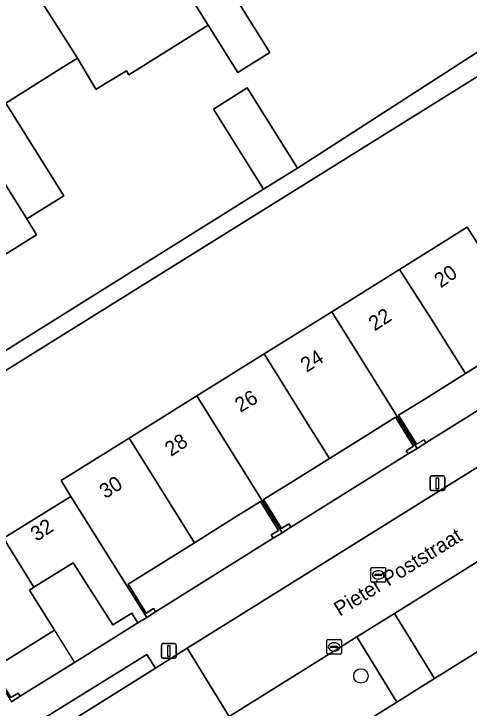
# Model space of a CAD drawing. Extents: x 159352 to 160617, y 385888 to 387323.
# Drawn here: x 159794.23 to 159825.08, y 386053.11 to 386100.17 of the extents above; entities that cross this region are included whole.
import ezdxf

# ---------------------------------------------------------------- set-up
doc = ezdxf.new("R2010")
doc.units = 0
for name, color, linetype in [('IMGEO_Boom', 7, 'Continuous'), ('IMGEO_Erf', 7, 'Continuous'), ('IMGEO_Kolk', 7, 'Continuous'), ('IMGEO_Lichtmast', 7, 'Continuous'), ('IMGEO_Openbare_ruimte_label', 7, 'Continuous'), ('IMGEO_Pand', 7, 'Continuous'), ('IMGEO_Pand_nummerreeks', 7, 'Continuous'), ('IMGEO_Pand_overbouw', 7, 'Continuous'), ('IMGEO_Parkeervlak_open', 7, 'Continuous'), ('IMGEO_Rijbaan_lokaal_open', 7, 'Continuous'), ('IMGEO_Rioolput', 7, 'Continuous'), ('IMGEO_Voetpad_open', 7, 'Continuous')]:
    doc.layers.add(name, color=color, linetype=linetype)

msp = doc.modelspace()

# ---------------------------------------------------------------- linework, layer by layer
at = {"layer": 'IMGEO_Boom'}
msp.add_circle((159817.748, 386055.286), 0.489, dxfattribs=at)
at = {"layer": 'IMGEO_Erf'}
for points in [[(159862.072, 386118.665), (159751.412, 386049.66)], [(159793.523, 386064.622), (159798.094, 386067.462), (159797.42, 386068.536), (159802.039, 386071.416), (159806.621, 386074.274), (159811.189, 386077.123), (159815.776, 386079.983), (159820.369, 386082.847), (159824.955, 386085.707), (159825.622, 386084.655), (159830.136, 386087.476), (159829.467, 386088.52), (159834.049, 386091.378), (159838.688, 386094.271), (159843.295, 386097.143), (159847.867, 386099.995), (159852.486, 386102.876), (159857.024, 386105.707)], [(159785.705, 386072.384), (159811.147, 386088.283), (159807.748, 386093.722), (159810.04, 386095.154), (159813.439, 386089.716), (159828.655, 386099.532), (159833.908, 386102.815)], [(159809.561, 386100.757), (159811.567, 386097.548), (159809.393, 386096.189), (159807.386, 386099.401), (159802.012, 386096.051), (159801.859, 386096.307), (159801.856, 386096.305), (159799.796, 386095.072), (159799.787, 386095.066), (159798.529, 386097.167), (159797.301, 386096.402), (159793.676, 386094.115), (159797.603, 386087.846), (159795.101, 386086.268), (159795.768, 386085.203), (159793.698, 386083.907)]]:
    msp.add_lwpolyline(points, dxfattribs=at)
for points in [[(159830.108, 386076.056), (159829.971, 386076.277), (159830.464, 386076.583), (159829.238, 386078.553), (159827.487, 386077.468), (159824.827, 386075.798), (159822.135, 386074.108), (159820.297, 386072.968), (159821.521, 386070.997), (159822.028, 386071.305), (159822.153, 386071.087)], [(159820.949, 386070.337), (159820.812, 386070.558), (159821.304, 386070.864), (159820.083, 386072.825), (159818.258, 386071.688), (159815.615, 386070.038), (159812.965, 386068.383), (159811.14, 386067.246), (159812.362, 386065.285), (159812.854, 386065.592), (159812.991, 386065.371)], [(159811.803, 386064.631), (159811.666, 386064.852), (159812.158, 386065.158), (159810.937, 386067.119), (159809.112, 386065.982), (159806.459, 386064.319), (159803.816, 386062.663), (159801.969, 386061.499), (159803.2, 386059.545), (159803.691, 386059.854), (159803.83, 386059.634)], [(159802.636, 386058.882), (159802.216, 386059.547), (159800.928, 386058.745), (159798.242, 386062.945), (159795.587, 386061.297), (159795.283, 386061.109), (159796.976, 386058.381), (159794.624, 386056.921), (159792.806, 386055.793), (159794.029, 386053.822), (159794.522, 386054.128), (159794.659, 386053.907), (159798.331, 386056.198)]]:
    msp.add_lwpolyline(points, close=True, dxfattribs=at)
at = {"layer": 'IMGEO_Kolk'}
for p, q in [((159815.431, 386056.829), (159815.431, 386057.681)), ((159815.506, 386057.755), (159816.358, 386057.755)), ((159815.919, 386057.535), (159815.944, 386057.535)), ((159816.432, 386057.681), (159816.432, 386056.829)), ((159815.69, 386057.249), (159815.69, 386057.261)), ((159816.128, 386057.212), (159815.73, 386057.212)), ((159815.733, 386057.298), (159816.131, 386057.298)), ((159815.942, 386056.975), (159815.917, 386056.975)), ((159816.174, 386057.261), (159816.174, 386057.249)), ((159816.358, 386056.755), (159815.506, 386056.755))]:
    msp.add_line(p, q, dxfattribs=at)
for points in [[(159815.431, 386056.829), (159815.431, 386057.681)], [(159815.506, 386057.755), (159816.358, 386057.755)], [(159816.432, 386057.681), (159816.432, 386056.829)], [(159816.358, 386056.755), (159815.506, 386056.755)]]:
    msp.add_lwpolyline(points, dxfattribs=at)
for centre, radius, start, end in [((159815.508, 386057.679), 0.0765, 91.552, 178.448), ((159815.508, 386057.679), 0.0765, 91.552, 178.448), ((159816.356, 386057.679), 0.0765, 1.552, 88.448), ((159816.356, 386057.679), 0.0765, 1.552, 88.448), ((159815.73, 386057.258), 0.0403, 85.8775, 175.7526), ((159815.727, 386057.248), 0.0366, 178.938, 274.7102), ((159816.131, 386057.255), 0.043, 264.8664, 352.4533), ((159816.135, 386057.26), 0.0386, 1.7309, 96.639), ((159815.508, 386056.831), 0.0765, 181.552, 268.448), ((159815.508, 386056.831), 0.0765, 181.552, 268.448), ((159816.356, 386056.831), 0.0765, 271.552, 358.448), ((159816.356, 386056.831), 0.0765, 271.552, 358.448)]:
    msp.add_arc(centre, radius, start, end, dxfattribs=at)
for centre, major_axis, ratio, start_param, end_param in [((159815.918, 386057.255), (-0.387, 0.002), 0.722429, 4.712389, 7.853982), ((159815.943, 386057.255), (-0.39, 0.002), 0.717154, 1.570796, 4.712389)]:
    msp.add_ellipse(centre, major_axis=major_axis, ratio=ratio, start_param=start_param, end_param=end_param, dxfattribs=at)
at = {"layer": 'IMGEO_Lichtmast'}
for p, q in [((159822.434, 386067.952), (159822.434, 386068.752)), ((159822.434, 386068.752), (159822.434, 386067.952)), ((159822.534, 386068.852), (159823.324, 386068.852)), ((159823.324, 386068.852), (159822.534, 386068.852)), ((159823.424, 386068.752), (159823.424, 386067.952)), ((159823.424, 386067.952), (159823.424, 386068.752)), ((159823.324, 386067.852), (159822.534, 386067.852)), ((159822.534, 386067.852), (159823.324, 386067.852)), ((159804.231, 386056.582), (159804.231, 386057.382)), ((159804.231, 386057.382), (159804.231, 386056.582)), ((159804.331, 386057.482), (159805.121, 386057.482)), ((159805.121, 386057.482), (159804.331, 386057.482)), ((159805.221, 386057.382), (159805.221, 386056.582)), ((159805.221, 386056.582), (159805.221, 386057.382)), ((159805.121, 386056.482), (159804.331, 386056.482)), ((159804.331, 386056.482), (159805.121, 386056.482))]:
    msp.add_line(p, q, dxfattribs=at)
for points in [[(159822.854, 386068.727), (159823.004, 386068.727), (159823.004, 386067.977), (159822.854, 386067.977), (159822.854, 386068.727)], [(159804.651, 386057.357), (159804.801, 386057.357), (159804.801, 386056.607), (159804.651, 386056.607), (159804.651, 386057.357)]]:
    msp.add_lwpolyline(points, dxfattribs=at)
for centre, start, end in [((159822.534, 386068.752), 90, 180), ((159822.534, 386068.752), 90, 180), ((159823.324, 386068.752), 0, 90), ((159823.324, 386068.752), 360, 90), ((159822.534, 386067.952), 180, 270), ((159822.534, 386067.952), 180, 270), ((159823.324, 386067.952), 270, 0), ((159823.324, 386067.952), 270, 0), ((159804.331, 386057.382), 90, 180), ((159804.331, 386057.382), 90, 180), ((159805.121, 386057.382), 0, 90), ((159805.121, 386057.382), 360, 90), ((159804.331, 386056.582), 180, 270), ((159804.331, 386056.582), 180, 270), ((159805.121, 386056.582), 270, 0), ((159805.121, 386056.582), 270, 0)]:
    msp.add_arc(centre, 0.1, start, end, dxfattribs=at)
at = {"layer": 'IMGEO_Pand'}
for points in [[(159807.202, 386111.251), (159802.01, 386108.003), (159807.386, 386099.401), (159809.393, 386096.189), (159811.567, 386097.548), (159809.561, 386100.757), (159809.927, 386100.985), (159808.448, 386103.351), (159811.104, 386105.006)], [(159802.01, 386108.003), (159796.791, 386104.738), (159797.189, 386104.105), (159795.022, 386102.74), (159798.529, 386097.167), (159799.787, 386095.066), (159799.796, 386095.072), (159801.856, 386096.305), (159801.859, 386096.307), (159802.012, 386096.051), (159807.386, 386099.401)], [(159795.022, 386102.74), (159792.953, 386101.437), (159792.549, 386102.079), (159787.266, 386098.775), (159792.646, 386090.187), (159795.101, 386086.268), (159797.603, 386087.846), (159793.676, 386094.115), (159797.301, 386096.402), (159798.529, 386097.167)], [(159787.266, 386098.775), (159782.109, 386095.55), (159787.502, 386086.942), (159790.581, 386088.884), (159793.698, 386083.907), (159795.768, 386085.203), (159795.101, 386086.268), (159792.646, 386090.187)], [(159807.748, 386093.722), (159811.147, 386088.283), (159813.439, 386089.716), (159810.04, 386095.154)], [(159825.622, 386084.655), (159824.955, 386085.707), (159820.369, 386082.847), (159822.585, 386079.367), (159823.114, 386078.525), (159824.827, 386075.798), (159827.487, 386077.468), (159829.238, 386078.553), (159830.464, 386076.583), (159829.971, 386076.277), (159830.108, 386076.056), (159830.713, 386076.431)], [(159822.135, 386074.108), (159824.827, 386075.798), (159823.114, 386078.525), (159822.585, 386079.367), (159820.369, 386082.847), (159815.776, 386079.983), (159821.551, 386070.712), (159822.153, 386071.087), (159822.028, 386071.305), (159821.521, 386070.997), (159820.297, 386072.968)], [(159815.776, 386079.983), (159811.189, 386077.123), (159813.909, 386072.769), (159815.615, 386070.038), (159818.258, 386071.688), (159820.083, 386072.825), (159821.304, 386070.864), (159820.812, 386070.558), (159820.949, 386070.337), (159821.551, 386070.712)], [(159811.189, 386077.123), (159806.621, 386074.274), (159812.397, 386065.001), (159812.991, 386065.371), (159812.854, 386065.592), (159812.362, 386065.285), (159811.14, 386067.246), (159812.965, 386068.383), (159815.615, 386070.038), (159813.909, 386072.769)], [(159806.621, 386074.274), (159802.039, 386071.416), (159804.752, 386067.06), (159806.459, 386064.319), (159809.112, 386065.982), (159810.937, 386067.119), (159812.158, 386065.158), (159811.666, 386064.852), (159811.803, 386064.631), (159812.397, 386065.001)], [(159804.752, 386067.06), (159802.039, 386071.416), (159797.42, 386068.536), (159798.094, 386067.462), (159803.233, 386059.258), (159803.83, 386059.634), (159803.691, 386059.854), (159803.2, 386059.545), (159801.969, 386061.499), (159803.816, 386062.663), (159806.459, 386064.319)], [(159795.587, 386061.297), (159798.242, 386062.945), (159800.928, 386058.745), (159802.216, 386059.547), (159802.636, 386058.882), (159803.233, 386059.258), (159798.094, 386067.462), (159793.523, 386064.622)], [(159794.624, 386056.921), (159796.976, 386058.381), (159795.283, 386061.109), (159795.587, 386061.297), (159793.523, 386064.622), (159792.859, 386065.692), (159788.287, 386062.841), (159794.062, 386053.536), (159794.659, 386053.907), (159794.522, 386054.128), (159794.029, 386053.822), (159792.806, 386055.793)]]:
    msp.add_lwpolyline(points, close=True, dxfattribs=at)
at = {"layer": 'IMGEO_Pand_overbouw'}
msp.add_lwpolyline([(159795.587, 386061.297), (159795.283, 386061.109), (159798.331, 386056.198), (159802.636, 386058.882), (159802.216, 386059.547), (159800.928, 386058.745), (159798.242, 386062.945)], close=True, dxfattribs=at)
at = {"layer": 'IMGEO_Parkeervlak_open'}
for points in [[(159833.282, 386067.816), (159820.014, 386059.529), (159822.729, 386055.103), (159836.615, 386063.772), (159836.952, 386064.144)], [(159808.294, 386051.003), (159809.843, 386048.589), (159810.317, 386047.848), (159810.533, 386047.496), (159813.399, 386049.278), (159820.184, 386053.514), (159817.469, 386057.94), (159808.818, 386052.536), (159808.598, 386052.376)]]:
    msp.add_lwpolyline(points, dxfattribs=at)
at = {"layer": 'IMGEO_Rijbaan_lokaal_open'}
for points in [[(159833.282, 386067.816), (159834.4, 386068.524), (159831.519, 386073.099), (159805.965, 386057.175), (159808.818, 386052.536), (159817.469, 386057.94), (159820.014, 386059.529)], [(159802.59, 386048.648), (159808.598, 386052.376), (159808.818, 386052.536), (159805.965, 386057.175), (159803.833, 386055.808), (159796.924, 386051.501), (159794.635, 386050.078), (159787.755, 386045.761), (159785.455, 386044.311), (159778.687, 386040.071), (159776.353, 386038.645), (159769.407, 386034.309), (159766.65, 386032.618), (159766.391, 386032.505), (159769.13, 386027.84), (159769.372, 386027.952), (159790.897, 386041.373), (159791.097, 386041.553), (159796.184, 386044.657), (159798.338, 386045.971)]]:
    msp.add_lwpolyline(points, close=True, dxfattribs=at)
at = {"layer": 'IMGEO_Rioolput'}
for p, q in [((159818.421, 386061.71), (159818.421, 386062.562)), ((159818.496, 386062.636), (159819.348, 386062.636)), ((159819.422, 386062.562), (159819.422, 386061.71)), ((159818.68, 386062.13), (159818.68, 386062.142)), ((159819.118, 386062.093), (159818.72, 386062.093)), ((159818.723, 386062.179), (159819.121, 386062.179)), ((159818.909, 386062.416), (159818.934, 386062.416)), ((159819.164, 386062.142), (159819.164, 386062.13)), ((159819.348, 386061.636), (159818.496, 386061.636)), ((159818.932, 386061.856), (159818.907, 386061.856))]:
    msp.add_line(p, q, dxfattribs=at)
for points in [[(159818.421, 386061.71), (159818.421, 386062.562)], [(159818.496, 386062.636), (159819.348, 386062.636)], [(159819.422, 386062.562), (159819.422, 386061.71)], [(159819.348, 386061.636), (159818.496, 386061.636)]]:
    msp.add_lwpolyline(points, dxfattribs=at)
for centre, radius, start, end in [((159818.498, 386062.56), 0.0765, 91.552, 178.448), ((159818.498, 386062.56), 0.0765, 91.552, 178.448), ((159819.346, 386062.56), 0.0765, 1.552, 88.448), ((159819.346, 386062.56), 0.0765, 1.552, 88.448), ((159818.72, 386062.139), 0.0403, 85.8775, 175.7526), ((159818.717, 386062.129), 0.0366, 178.938, 274.7102), ((159819.121, 386062.136), 0.043, 264.8664, 352.4533), ((159819.125, 386062.141), 0.0386, 1.7309, 96.639), ((159818.498, 386061.712), 0.0765, 181.552, 268.448), ((159818.498, 386061.712), 0.0765, 181.552, 268.448), ((159819.346, 386061.712), 0.0765, 271.552, 358.448), ((159819.346, 386061.712), 0.0765, 271.552, 358.448)]:
    msp.add_arc(centre, radius, start, end, dxfattribs=at)
for centre, major_axis, ratio, start_param, end_param in [((159818.908, 386062.136), (-0.387, 0.002), 0.722429, 4.712389, 7.853982), ((159818.933, 386062.136), (-0.39, 0.002), 0.717154, 1.570796, 4.712389)]:
    msp.add_ellipse(centre, major_axis=major_axis, ratio=ratio, start_param=start_param, end_param=end_param, dxfattribs=at)
at = {"layer": 'IMGEO_Voetpad_open'}
for points in [[(159862.072, 386118.665), (159863.515, 386119.625), (159862.703, 386120.84), (159858.735, 386118.451), (159853.141, 386114.986), (159846.534, 386111.027), (159843.253, 386109.048), (159833.831, 386102.938), (159833.908, 386102.815), (159828.655, 386099.532), (159813.439, 386089.716), (159811.147, 386088.283), (159785.705, 386072.384), (159749.045, 386049.918), (159749.859, 386048.628), (159751.412, 386049.66)], [(159820.184, 386053.514), (159822.729, 386055.103), (159820.014, 386059.529), (159817.469, 386057.94)], [(159796.924, 386051.501), (159803.833, 386055.808), (159803.248, 386056.736), (159796.35, 386052.469)]]:
    msp.add_lwpolyline(points, close=True, dxfattribs=at)
for points in [[(159857.609, 386093.209), (159849.643, 386088.234), (159849.041, 386087.862), (159848.44, 386087.489), (159840.481, 386082.524), (159839.885, 386082.146), (159839.288, 386081.769), (159835.616, 386079.487), (159831.319, 386076.806), (159830.713, 386076.431), (159830.108, 386076.056), (159822.153, 386071.087), (159821.551, 386070.712), (159820.949, 386070.337), (159812.991, 386065.371), (159812.397, 386065.001), (159811.803, 386064.631), (159803.83, 386059.634), (159803.233, 386059.258), (159802.636, 386058.882), (159798.331, 386056.198), (159794.659, 386053.907), (159794.062, 386053.536)], [(159794.077, 386051.016), (159794.635, 386050.078), (159796.924, 386051.501), (159796.35, 386052.469), (159803.248, 386056.736), (159803.833, 386055.808), (159805.965, 386057.175), (159831.519, 386073.099), (159833.656, 386074.408), (159833.089, 386075.356), (159839.84, 386079.558), (159840.427, 386078.651), (159842.969, 386080.202), (159842.379, 386081.137), (159849.027, 386085.295), (159849.636, 386084.346), (159851.967, 386085.784), (159851.386, 386086.695), (159858.229, 386091.053)], [(159840.786, 386066.572), (159836.952, 386064.144), (159836.615, 386063.772), (159822.729, 386055.103), (159820.184, 386053.514), (159813.399, 386049.278), (159810.533, 386047.496), (159810.317, 386047.848)]]:
    msp.add_lwpolyline(points, dxfattribs=at)

# ---------------------------------------------------------------- texts
at = {"layer": 'IMGEO_Openbare_ruimte_label'}
msp.add_text('Pieter Poststraat', height=1, rotation=31.9265, dxfattribs=at).set_placement((159816.311, 386059.299))
at = {"layer": 'IMGEO_Pand_nummerreeks'}
for s, rotation, p in [('20', 34.5494, (159823.149, 386081.558)), ('22', 32.9623, (159818.676, 386078.641)), ('24', 32.607, (159814.064, 386075.836)), ('26', 30.5616, (159809.573, 386073.121)), ('28', 33.7931, (159804.876, 386070.132)), ('30', 32.1945, (159800.424, 386067.272)), ('32', 33.1316, (159795.769, 386064.372))]:
    msp.add_text(s, height=1, rotation=rotation, dxfattribs=at).set_placement(p)

doc.saveas('drawing.dxf')
